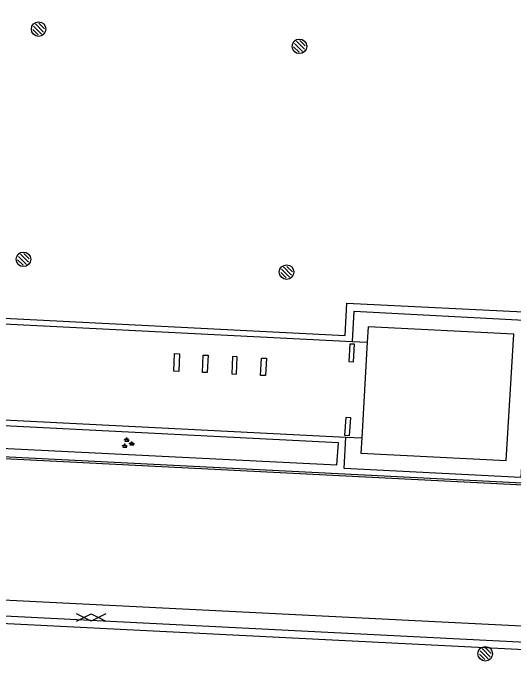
# Model space of a CAD drawing. Extents: x 132994 to 136000, y 393499 to 395512.
# Drawn here: x 133087.76 to 133122.17, y 394597.21 to 394642.03 of the extents above; entities that cross this region are included whole.
import ezdxf

# ---------------------------------------------------------------- set-up
doc = ezdxf.new("R2010")
doc.units = 0
for name, color, linetype in [('bs-afsc-hekwerk laag', 7, 'Continuous'), ('bs-symb-sproeier', 7, 'Continuous'), ('bs-symb-tijdwaarneming atletiek', 7, 'Continuous'), ('gg-afsc-hekwerk', 7, 'Continuous'), ('gg-knt-verharding', 7, 'Continuous'), ('gt-grn-afwateringsgoot', 7, 'Continuous'), ('gt-symb-gesloten verharding', 7, 'Continuous'), ('gt-symb-groenvak', 7, 'Continuous')]:
    doc.layers.add(name, color=color, linetype=linetype)

# ---------------------------------------------------------------- blocks, each defined once
blk = doc.blocks.new('bs0-SPROEIER')
at = {"layer": 'bs-symb-sproeier'}
for p, q in [((-0.345, 0.203), (0.203, -0.345)), ((-0.212, 0.354), (0.345, -0.203)), ((0.025, 0.399), (0.399, 0.025)), ((-0.399, -0.025), (-0.025, -0.399))]:
    blk.add_line(p, q, dxfattribs=at)
blk.add_circle((0, 0), 0.5, dxfattribs=at)
blk = doc.blocks.new('gt0-GESVH1')
at = {"layer": 'gt-symb-gesloten verharding'}
for p, q in [((-0.992, -0.261), (0.008, 0.239)), ((0.008, -0.261), (-0.992, 0.239)), ((0.008, 0.239), (1.008, -0.261)), ((1.008, 0.239), (0.008, -0.261))]:
    blk.add_line(p, q, dxfattribs=at)
blk = doc.blocks.new('gt0-GRVAK')
at = {"layer": 'gt-symb-groenvak'}
for p, q in [((-0.11, 0.189), (-0.228, 0.24)), ((-0.182, 0.153), (0.088, 0.153)), ((-0.091, 0.211), (-0.156, 0.322)), ((-0.047, 0.214), (-0.047, 0.393)), ((-0.004, 0.211), (0.061, 0.322)), ((0.015, 0.189), (0.133, 0.24)), ((0.262, -0.052), (0.197, 0.059)), ((0.305, -0.049), (0.305, 0.13)), ((0.349, -0.052), (0.414, 0.059)), ((-0.245, -0.228), (-0.363, -0.177)), ((-0.318, -0.264), (-0.047, -0.264)), ((-0.226, -0.206), (-0.291, -0.095)), ((-0.183, -0.203), (-0.183, -0.024)), ((-0.139, -0.206), (-0.074, -0.095)), ((-0.12, -0.228), (-0.002, -0.177)), ((0.243, -0.074), (0.125, -0.023)), ((0.17, -0.11), (0.441, -0.11)), ((0.368, -0.074), (0.486, -0.023))]:
    blk.add_line(p, q, dxfattribs=at)
blk = doc.blocks.new('bs0-TIJDW')
at = {"layer": 'bs-symb-tijdwaarneming atletiek'}
for p, q in [((-0.345, 0.203), (0.203, -0.345)), ((-0.212, 0.354), (0.345, -0.203)), ((0.025, 0.399), (0.399, 0.025)), ((-0.399, -0.025), (-0.025, -0.399))]:
    blk.add_line(p, q, dxfattribs=at)
blk.add_circle((0, 0), 0.5, dxfattribs=at)

msp = doc.modelspace()

# ---------------------------------------------------------------- linework, layer by layer
at = {"layer": 'bs-afsc-hekwerk laag'}
msp.add_lwpolyline([(133144.389, 394600.011), (133144.274, 394597.74), (133008.77, 394604.596), (133009.346, 394615.412)], dxfattribs=at)
at = {"layer": 'gg-afsc-hekwerk'}
msp.add_lwpolyline([(133144.389, 394600.011), (133144.274, 394597.74), (133008.77, 394604.596), (133009.346, 394615.412)], dxfattribs=at)
at = {"layer": 'gg-knt-verharding'}
for p, q in [((133053.261, 394622.4), (133111.088, 394619.487)), ((133111.088, 394619.487), (133112.097, 394619.436)), ((133112.097, 394619.436), (133111.716, 394612.864)), ((133052.872, 394615.822), (133110.622, 394612.919)), ((133110.622, 394612.919), (133111.716, 394612.864))]:
    msp.add_line(p, q, dxfattribs=at)
for points in [[(133036.949, 394642.031), (133041.851, 394641.76), (133041.454, 394633.894), (133036.566, 394634.129), (133035.605, 394614.91), (133036.963, 394614.738), (133038.322, 394614.598), (133040.103, 394614.518), (133040.773, 394625.635), (133053.855, 394624.927), (133053.759, 394622.789), (133110.577, 394619.899), (133110.689, 394622.116), (133123.764, 394621.47), (133123.125, 394610.364)], [(133111.088, 394619.487), (133111.192, 394621.557), (133123.299, 394620.922), (133122.652, 394610.137), (133110.513, 394610.758), (133110.622, 394612.919)], [(133111.716, 394612.864), (133111.655, 394611.822), (133121.626, 394611.321), (133122.16, 394619.99), (133112.159, 394620.5), (133112.097, 394619.436)], [(133110.887, 394619.312), (133110.832, 394618.105), (133111.156, 394618.087), (133111.211, 394619.294), (133110.887, 394619.312)], [(133098.859, 394618.649), (133099.188, 394618.633), (133099.139, 394617.435), (133098.809, 394617.451), (133098.859, 394618.649)], [(133100.768, 394617.361), (133100.831, 394618.556), (133101.17, 394618.55), (133101.107, 394617.354), (133100.768, 394617.361)], [(133102.836, 394618.461), (133102.78, 394617.262), (133103.108, 394617.24), (133103.165, 394618.439), (133102.836, 394618.461)], [(133104.766, 394617.148), (133104.824, 394618.347), (133105.164, 394618.341), (133105.105, 394617.142), (133104.766, 394617.148)], [(133143.505, 394603.483), (133143.258, 394598.907), (133009.875, 394605.595), (133010.386, 394615.847)], [(133145.037, 394602.383), (133144.735, 394597.212), (133008.16, 394604.077), (133008.717, 394615.176)], [(133053.308, 394615.411), (133053.248, 394613.842), (133109.996, 394611.023), (133110.112, 394612.52), (133053.308, 394615.411)], [(133124.116, 394609.701), (133038.197, 394614.043), (133036.694, 394614.2), (133035.199, 394614.419)], [(133110.62, 394614.261), (133110.537, 394613.051), (133110.876, 394613.032), (133110.958, 394614.242), (133110.62, 394614.261)]]:
    msp.add_lwpolyline(points, dxfattribs=at)
at = {"layer": 'gt-grn-afwateringsgoot'}
msp.add_line((133124.108, 394609.551), (133038.189, 394613.893), dxfattribs=at)

# ---------------------------------------------------------------- block references
at = {"layer": 'bs-symb-sproeier'}
for p in [(133089.519, 394640.928), (133107.434, 394639.745), (133088.475, 394625.126), (133106.552, 394624.245)]:
    msp.add_blockref('bs0-SPROEIER', p, dxfattribs=at)
at = {"layer": 'bs-symb-tijdwaarneming atletiek'}
msp.add_blockref('bs0-TIJDW', (133120.2, 394598.048), dxfattribs=at)
at = {"layer": 'gt-symb-gesloten verharding'}
msp.add_blockref('gt0-GESVH1', (133093.117, 394600.553), dxfattribs=at)
at = {"layer": 'gt-symb-groenvak'}
msp.add_blockref('gt0-GRVAK', (133095.622, 394612.495), dxfattribs=at)

doc.saveas('drawing.dxf')
